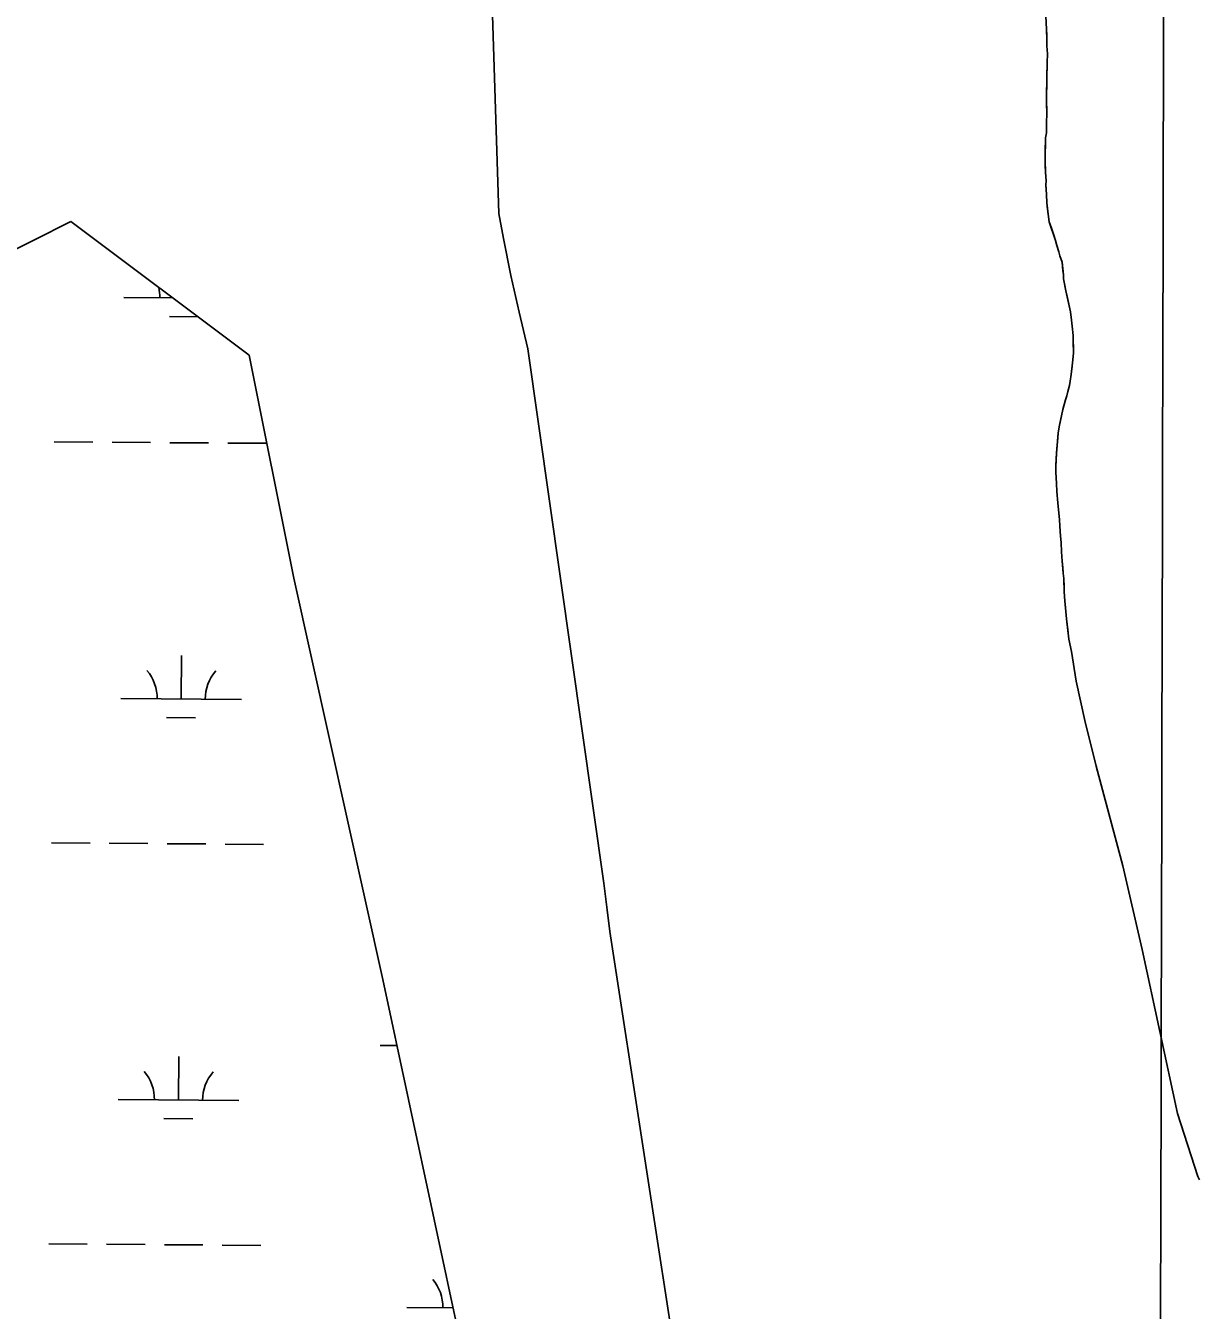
# Model space of a CAD drawing. Extents: x 3172231 to 3210228, y 940198 to 965780.
# Drawn here: x 3196432 to 3197406, y 953192 to 954257 of the extents above; entities that cross this region are included whole.
import ezdxf

# ---------------------------------------------------------------- set-up
doc = ezdxf.new("R2010")
doc.units = 0
for name, color, linetype in [('V-GRID-MAJR', 7, 'Continuous'), ('V-ROAD-CNTR', 7, 'Continuous'), ('V-SITE-VEGE', 7, 'Continuous'), ('V-TOPO-SHOR', 7, 'Continuous'), ('V-WETL-SWMP', 7, 'Continuous')]:
    doc.layers.add(name, color=color, linetype=linetype)

msp = doc.modelspace()

# ---------------------------------------------------------------- linework, layer by layer
at = {"layer": 'V-GRID-MAJR'}
msp.add_spline([(3197355.974, 945678.243), (3197370.077, 951738.379), (3197384.187, 957801.599), (3197398.298, 963864.87), (3197398.305, 963867.904)], degree=3, dxfattribs=at)
at = {"layer": 'V-ROAD-CNTR'}
msp.add_lwpolyline([(3196974.624, 953128.72), (3196916.702, 953505.965), (3196914.288, 953523.724), (3196912.184, 953541.521), (3196911.711, 953545.928), (3196848.592, 953989.111), (3196841.317, 954019.551), (3196834.573, 954050.113), (3196828.364, 954080.79), (3196824.493, 954101.446), (3196816.774, 954344.299)], dxfattribs=at)
at = {"layer": 'V-SITE-VEGE'}
for p, q in [((3197278.911, 954254.409), (3197278.24, 954265.061)), ((3197279.225, 954245.629), (3197278.911, 954254.409)), ((3197279.19, 954240.585), (3197279.225, 954245.629)), ((3197279.518, 954234.048), (3197279.19, 954240.585)), ((3197279.466, 954226.761), (3197279.518, 954234.048)), ((3197279.002, 954213.318), (3197279.466, 954226.761)), ((3197278.873, 954194.827), (3197279.002, 954213.318)), ((3197278.975, 954182.5), (3197278.873, 954194.827)), ((3197278.762, 954178.762), (3197278.975, 954182.5)), ((3197278.92, 954174.656), (3197278.762, 954178.762)), ((3197278.1, 954164.201), (3197278.688, 954168.491)), ((3197278.688, 954168.491), (3197278.92, 954174.656)), ((3197277.644, 954152.623), (3197278.1, 954164.201)), ((3197277.597, 954145.525), (3197277.644, 954152.623)), ((3197277.904, 954135.811), (3197277.597, 954145.525)), ((3197278.414, 954128.523), (3197277.904, 954135.811)), ((3197278.389, 954125.348), (3197278.414, 954128.523)), ((3197278.709, 954117.314), (3197278.389, 954125.348)), ((3197279.221, 954110.4), (3197278.709, 954117.314)), ((3197280.089, 954101.055), (3197279.221, 954110.4)), ((3197281.166, 954094.698), (3197280.089, 954101.055)), ((3197286.288, 954079.16), (3197281.166, 954094.698)), ((3197287.382, 954075.041), (3197286.288, 954079.16)), ((3197289.024, 954069.8), (3197287.382, 954075.041)), ((3197289.936, 954066.431), (3197289.024, 954069.8)), ((3197291.767, 954061.191), (3197289.936, 954066.431)), ((3197292.813, 954050.537), (3197291.767, 954061.191)), ((3197292.979, 954047.36), (3197292.813, 954050.537)), ((3197294.964, 954037.26), (3197292.979, 954047.36)), ((3197298.767, 954020.05), (3197294.964, 954037.26)), ((3197299.463, 954012.948), (3197298.767, 954020.05)), ((3197300.178, 954007.9), (3197299.463, 954012.948)), ((3197300.87, 954000.236), (3197300.178, 954007.9)), ((3197301.142, 953985.853), (3197300.87, 954000.236)), ((3197300.731, 953980.065), (3197301.142, 953985.853)), ((3197299.152, 953967.935), (3197300.731, 953980.065)), ((3197298.554, 953962.336), (3197299.152, 953967.935)), ((3197295.666, 953950.216), (3197296.438, 953953.759)), ((3197296.438, 953953.759), (3197297.782, 953958.793)), ((3197297.782, 953958.793), (3197298.554, 953962.336)), ((3197292.416, 953939.031), (3197294.525, 953946.861)), ((3197294.525, 953946.861), (3197295.666, 953950.216)), ((3197289.522, 953925.975), (3197292.416, 953939.031)), ((3197288.543, 953919.633), (3197289.522, 953925.975)), ((3197287.118, 953902.458), (3197288.543, 953919.633)), ((3197286.483, 953891.63), (3197287.118, 953902.458)), ((3197286.448, 953886.775), (3197286.483, 953891.63)), ((3197287.132, 953877.616), (3197286.448, 953886.775)), ((3197287.273, 953870.892), (3197287.132, 953877.616)), ((3197288.328, 953861.545), (3197287.273, 953870.892)), ((3197289.539, 953847.529), (3197288.328, 953861.545)), ((3197289.874, 953842.11), (3197289.539, 953847.529)), ((3197290.565, 953833.887), (3197289.874, 953842.11)), ((3197290.9, 953828.468), (3197290.565, 953833.887)), ((3197291.222, 953820.807), (3197290.9, 953828.468)), ((3197291.914, 953812.959), (3197291.222, 953820.807)), ((3197292.594, 953803.241), (3197291.914, 953812.959)), ((3197293.125, 953798.754), (3197292.594, 953803.241)), ((3197293.606, 953787.545), (3197293.125, 953798.754)), ((3197294.114, 953780.07), (3197293.606, 953787.545)), ((3197295.504, 953765.117), (3197294.114, 953780.07)), ((3197297.442, 953748.293), (3197295.504, 953765.117)), ((3197299.426, 953738.008), (3197297.442, 953748.293)), ((3197303.32, 953713.459), (3197299.426, 953738.008)), ((3197310.754, 953680.908), (3197303.32, 953713.459)), ((3197320.019, 953643.114), (3197310.754, 953680.908)), ((3197342.184, 953560.407), (3197320.019, 953643.114)), ((3197358.185, 953490.81), (3197342.184, 953560.407)), ((3197387.503, 953355.003), (3197358.185, 953490.81)), ((3197404.36, 953302.722), (3197387.503, 953355.003)), ((3197405.648, 953299.724), (3197404.36, 953302.722))]:
    msp.add_line(p, q, dxfattribs=at)
at = {"layer": 'V-TOPO-SHOR'}
for points in [[(3197277.756, 954141.603), (3197277.597, 954145.525), (3197277.646, 954152.623), (3197277.865, 954157.291), (3197278.1, 954164.201), (3197278.69, 954168.491), (3197278.92, 954174.656), (3197278.762, 954178.764), (3197278.975, 954182.5), (3197279.002, 954186.608), (3197278.873, 954194.827), (3197278.903, 954199.31), (3197278.932, 954203.232), (3197278.973, 954209.394), (3197279.002, 954213.318), (3197279.225, 954218.733), (3197279.249, 954222.28), (3197279.466, 954226.761), (3197279.518, 954234.048), (3197279.19, 954240.585), (3197279.225, 954245.629), (3197279.063, 954249.367), (3197278.911, 954254.409), (3197278.571, 954259.269)], [(3197405.648, 953299.724), (3197404.36, 953302.722), (3197387.503, 953355.003), (3197358.185, 953490.81), (3197342.184, 953560.407), (3197320.019, 953643.114), (3197310.754, 953680.908), (3197303.322, 953713.459), (3197299.426, 953738.008), (3197297.442, 953748.293), (3197296.207, 953758.576), (3197295.504, 953765.117), (3197294.634, 953774.276), (3197294.114, 953780.07), (3197293.606, 953787.545), (3197293.45, 953792.028), (3197293.123, 953798.754), (3197292.594, 953803.241), (3197292.252, 953807.912), (3197291.914, 953812.959), (3197291.222, 953820.807), (3197290.9, 953828.468), (3197290.565, 953833.887), (3197289.874, 953842.11), (3197289.539, 953847.529), (3197288.846, 953855.565), (3197288.328, 953861.545), (3197287.273, 953870.892), (3197287.132, 953877.616), (3197286.448, 953886.775), (3197286.483, 953891.63), (3197286.905, 953898.538), (3197287.118, 953902.458), (3197287.519, 953906.564), (3197287.931, 953911.979), (3197288.142, 953915.34), (3197288.543, 953919.633), (3197289.522, 953925.975), (3197290.874, 953932.318), (3197292.416, 953939.031), (3197294.523, 953946.861), (3197295.666, 953950.216), (3197296.438, 953953.759), (3197297.782, 953958.793), (3197298.554, 953962.336), (3197299.152, 953967.935), (3197299.744, 953972.414), (3197300.731, 953980.065), (3197301.145, 953985.853), (3197301.018, 953994.633), (3197300.87, 954000.236), (3197300.178, 954007.9), (3197299.463, 954012.948), (3197298.767, 954020.05), (3197297.137, 954027.532), (3197296.051, 954032.582), (3197294.964, 954037.26), (3197294.061, 954041.749), (3197292.979, 954047.36), (3197292.813, 954050.537), (3197292.463, 954053.902), (3197292.117, 954057.639), (3197291.767, 954061.191), (3197289.936, 954066.431), (3197289.024, 954069.8), (3197287.382, 954075.041), (3197286.288, 954079.16), (3197284.824, 954083.465), (3197282.631, 954090.205), (3197281.166, 954094.698), (3197280.089, 954101.055), (3197279.745, 954105.167), (3197279.221, 954110.4), (3197278.709, 954117.314), (3197278.551, 954121.613), (3197278.391, 954125.348), (3197278.414, 954128.523), (3197277.904, 954135.811), (3197277.756, 954141.603)]]:
    msp.add_lwpolyline(points, dxfattribs=at)
at = {"layer": 'V-WETL-SWMP'}
for p, q in [((3196099.906, 953909.906), (3196469.544, 954094.801)), ((3196469.544, 954094.801), (3196617.399, 953983.864)), ((3196513.273, 954031.712), (3196553.998, 954031.435)), ((3196551.167, 954016.023), (3196574.753, 954015.862)), ((3196617.399, 953983.864), (3196654.363, 953798.969)), ((3196455.613, 953912.031), (3196487.612, 953911.813)), ((3196503.612, 953911.704), (3196535.611, 953911.486)), ((3196551.611, 953911.377), (3196583.61, 953911.159)), ((3196599.61, 953911.05), (3196631.609, 953910.833)), ((3196654.363, 953798.969), (3196728.291, 953466.158)), ((3196561.007, 953698.704), (3196561.253, 953734.703)), ((3196511.009, 953699.045), (3196611.006, 953698.364)), ((3196548.903, 953683.355), (3196572.902, 953683.192)), ((3196453.349, 953579.363), (3196485.348, 953579.145)), ((3196501.348, 953579.037), (3196533.347, 953578.819)), ((3196549.346, 953578.71), (3196581.346, 953578.492)), ((3196597.345, 953578.383), (3196629.345, 953578.165)), ((3196728.291, 953466.158), (3196839.182, 952948.451)), ((3196726.119, 953411.329), (3196740.056, 953411.234)), ((3196558.743, 953366.037), (3196558.988, 953402.036)), ((3196508.744, 953366.377), (3196608.742, 953365.697)), ((3196546.638, 953350.688), (3196570.638, 953350.525)), ((3196451.084, 953246.696), (3196483.083, 953246.478)), ((3196499.083, 953246.369), (3196531.082, 953246.151)), ((3196547.082, 953246.043), (3196579.081, 953245.825)), ((3196595.081, 953245.716), (3196627.08, 953245.498)), ((3196748.048, 953193.931), (3196786.657, 953193.669))]:
    msp.add_line(p, q, dxfattribs=at)
for centre, start, end in [((3196508.034, 954032.222), 358.838165, 13.006181), ((3196505.769, 953699.555), 358.838165, 40.381824), ((3196616.252, 953698.803), 138.838162, 180.381821), ((3196503.505, 953366.888), 358.838165, 40.381824), ((3196613.988, 953366.136), 138.838162, 180.381821), ((3196742.808, 953194.442), 358.838165, 40.381824)]:
    msp.add_arc(centre, 35.246, start, end, dxfattribs=at)

doc.saveas('drawing.dxf')
